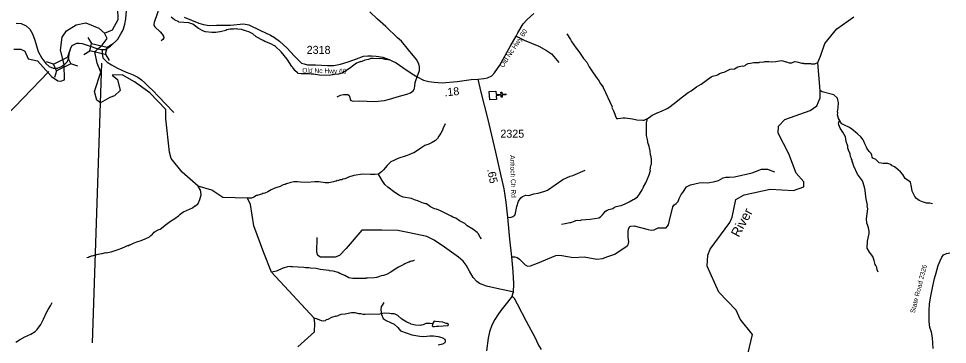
# Model space of a CAD drawing. Extents: x 1248224 to 1454986, y 825081 to 985870.
# Drawn here: x 1394113 to 1408611, y 887454 to 892543 of the extents above; entities that cross this region are included whole.
import ezdxf

# ---------------------------------------------------------------- set-up
doc = ezdxf.new("R2010")
doc.units = 0
for name, color, linetype in [('Exist Cultural Church CELL', 7, 'Continuous'), ('Exist Hydrographic Creek Single Shore', 7, 'Continuous'), ('Exist Hydrographic Creek Single Shore Label', 7, 'Continuous'), ('Exist Hydrographic Misc Water Feature', 7, 'Continuous'), ('Exist Road Non-System Type 51', 7, 'Continuous'), ('Exist Road Secondary Mileage Hundredths English Label', 7, 'Continuous'), ('Exist Road Secondary Structure Standard Bridge CELL', 7, 'Continuous'), ('Exist Road Secondary Structure Standard Bridge Number Label', 7, 'Continuous'), ('Exist Road Secondary Type 51 Attributed', 7, 'Continuous'), ('Exist Road Secondary Type 51 Label', 7, 'Continuous'), ('Exist Road Secondary Type 51 Number Label', 7, 'Continuous')]:
    doc.layers.add(name, color=color, linetype=linetype)

msp = doc.modelspace()

# ---------------------------------------------------------------- linework, layer by layer
at = {"layer": 'Exist Cultural Church CELL'}
msp.add_lwpolyline([(1401562, 891412), (1401567, 891355), (1401643, 891363), (1401640, 891394), (1401656, 891396), (1401659, 891364), (1401719, 891370), (1401720, 891354), (1401660, 891348), (1401663, 891316), (1401647, 891315), (1401644, 891347), (1401569, 891339), (1401574, 891282), (1401468, 891272), (1401456, 891402)], close=True, dxfattribs=at)
at = {"layer": 'Exist Hydrographic Creek Single Shore'}
for points in [[(1395454, 892315), (1395580, 892368), (1395667, 892527), (1395640, 893425), (1395684, 893735), (1395779, 893923), (1395792, 894557), (1395873, 894808), (1395915, 894856), (1396116, 894875), (1396177, 894992), (1396196, 895100), (1396265, 895217), (1396374, 895287), (1396461, 895420), (1396467, 895712), (1396406, 895979), (1396433, 896087), (1396300, 896323), (1396221, 896340), (1396090, 896445), (1396059, 896554), (1395994, 896637), (1395879, 896700)], [(1405498, 887303), (1405571, 887610), (1405376, 887847), (1405312, 887990), (1405042, 888271), (1404859, 888675), (1404871, 888849), (1404906, 888940), (1405215, 889361), (1405250, 889442), (1405306, 889716), (1405441, 889789), (1405843, 889880), (1406210, 889856), (1406369, 889918), (1406371, 889994), (1406249, 890131), (1406138, 890432), (1405970, 890754), (1405972, 890862), (1406074, 890968), (1406469, 891108), (1406571, 891181), (1406623, 891305), (1406624, 891417), (1406589, 891858), (1406628, 891955), (1406699, 892154), (1406887, 892383), (1407150, 892572)], [(1394040, 892067), (1394148, 892064), (1394210, 892036), (1394265, 891915), (1394406, 891884), (1394628, 891637), (1394723, 891571), (1394772, 891566), (1394828, 891584), (1394825, 891824), (1394767, 892048), (1394792, 892255), (1394860, 892351), (1395010, 892443), (1395165, 892478), (1395364, 892392), (1395454, 892315)], [(1395348, 892072), (1395418, 892128), (1395497, 892232), (1395454, 892315)], [(1398473, 887415), (1398734, 887649), (1398737, 887784), (1398725, 887863), (1398061, 888582), (1397943, 888883), (1397784, 889306), (1397733, 889639), (1397688, 889739), (1397302, 889750), (1397129, 889861), (1396916, 889927), (1396668, 890146), (1396497, 890357), (1396466, 890459), (1396410, 890976), (1396411, 891124), (1396164, 891382), (1395924, 891556), (1395731, 891665), (1395572, 891662), (1395655, 891593), (1395699, 891422), (1395612, 891338), (1395535, 891309), (1395394, 891229), (1395335, 891269), (1395298, 891405), (1395397, 891705), (1395340, 891846), (1395303, 892026), (1395348, 892072)]]:
    msp.add_lwpolyline(points, dxfattribs=at)
at = {"layer": 'Exist Hydrographic Misc Water Feature'}
for points in [[(1399907, 891892), (1399875, 891897), (1399851, 891905), (1399835, 891906), (1399828, 891910), (1399812, 891910), (1399804, 891915), (1399650, 891922), (1399612, 891919), (1399575, 891906), (1399519, 891893), (1399516, 891895), (1399459, 891870), (1399453, 891871), (1399390, 891848), (1399323, 891801), (1399301, 891780), (1399260, 891751), (1399163, 891693), (1399106, 891674), (1399028, 891672), (1399022, 891670), (1399018, 891664), (1399006, 891664), (1398962, 891653), (1398810, 891661), (1398750, 891672), (1398742, 891670), (1398718, 891675), (1398678, 891676), (1398654, 891680), (1398526, 891679), (1398479, 891688), (1398467, 891694), (1398425, 891733), (1398408, 891759), (1398400, 891766), (1398395, 891778), (1398379, 891794), (1398307, 891908), (1398257, 891965), (1398210, 892026), (1398124, 892108), (1398108, 892120), (1398052, 892149), (1397957, 892187), (1397932, 892202), (1397823, 892258), (1397768, 892307), (1397705, 892337), (1397673, 892345), (1397657, 892354), (1397593, 892371), (1397537, 892376), (1397522, 892381), (1397506, 892379), (1397487, 892381), (1397465, 892378), (1397416, 892379), (1397363, 892366), (1397349, 892358), (1397260, 892334), (1397256, 892337), (1397192, 892328), (1397128, 892325), (1397032, 892335), (1397001, 892344), (1396922, 892386), (1396835, 892454), (1396803, 892468), (1396772, 892477), (1396616, 892489), (1396612, 892494), (1396548, 892522), (1396497, 892565)], [(1402672, 892307), (1402726, 892218), (1402742, 892186), (1402817, 892080), (1402858, 892031), (1402932, 891918), (1402983, 891860), (1403017, 891788), (1403079, 891696), (1403145, 891609), (1403176, 891564), (1403188, 891542), (1403238, 891471), (1403237, 891468), (1403376, 891164), (1403375, 891156), (1403398, 891100), (1403421, 891051), (1403432, 891019), (1403438, 890991), (1403444, 890985), (1403468, 890982), (1403548, 890992), (1403580, 890992), (1403698, 890978), (1403763, 890960), (1403855, 890956), (1403879, 890957), (1403929, 890984)], [(1403929, 890984), (1403956, 890999), (1404005, 891034), (1404037, 891052), (1404078, 891069), (1404086, 891069), (1404134, 891092), (1404150, 891095), (1404239, 891137), (1404264, 891153), (1404353, 891221), (1404475, 891322), (1404565, 891388), (1404613, 891417), (1404695, 891475), (1404767, 891517), (1404922, 891634), (1404946, 891645), (1405011, 891660), (1405035, 891671), (1405051, 891685), (1405100, 891702), (1405124, 891705), (1405221, 891751), (1405285, 891758), (1405341, 891788), (1405406, 891803), (1405430, 891802), (1405454, 891812), (1405470, 891826), (1405503, 891841), (1405535, 891848), (1405591, 891855), (1405671, 891857), (1405679, 891861), (1405751, 891867), (1405759, 891871), (1405823, 891872), (1405871, 891869), (1405935, 891871), (1406016, 891889), (1406042, 891885), (1406091, 891868), (1406099, 891868), (1406123, 891855), (1406143, 891851), (1406167, 891850), (1406183, 891854), (1406223, 891873), (1406263, 891868), (1406339, 891846), (1406363, 891846), (1406371, 891842), (1406475, 891843), (1406483, 891839), (1406539, 891838), (1406589, 891858)], [(1406930, 890952), (1406912, 890982), (1406912, 890990), (1406905, 891006), (1406897, 891039), (1406898, 891071), (1406894, 891087), (1406908, 891150), (1406906, 891155), (1406909, 891230), (1406895, 891302), (1406840, 891350), (1406816, 891360), (1406657, 891400), (1406641, 891408), (1406633, 891408), (1406624, 891417)], [(1402588, 889335), (1402644, 889342), (1402716, 889360), (1402732, 889360), (1402789, 889378), (1402813, 889390), (1402837, 889393), (1402877, 889392), (1402901, 889400), (1403034, 889413), (1403170, 889434), (1403194, 889447), (1403225, 889477), (1403252, 889510), (1403276, 889533), (1403301, 889551), (1403325, 889562), (1403389, 889579), (1403414, 889596), (1403438, 889608), (1403514, 889626), (1403518, 889624), (1403583, 889649), (1403643, 889679), (1403704, 889716), (1403720, 889721), (1403775, 889760), (1403806, 889800), (1403844, 889871), (1403868, 889910), (1403869, 889918), (1403902, 889977), (1403957, 890104), (1403974, 890172), (1403973, 890178), (1403984, 890247), (1403992, 890271), (1403990, 890359), (1403986, 890367), (1403987, 890383), (1403979, 890415), (1403973, 890479), (1403958, 890544), (1403951, 890560), (1403951, 890568), (1403945, 890582), (1403939, 890584), (1403929, 890653), (1403914, 890717), (1403912, 890913), (1403929, 890984)], [(1407532, 888582), (1407513, 888622), (1407509, 888654), (1407494, 888687), (1407483, 888703), (1407468, 888767), (1407449, 888828), (1407394, 888895), (1407360, 888958), (1407366, 889067), (1407389, 889185), (1407390, 889225), (1407379, 889273), (1407368, 889305), (1407368, 889313), (1407355, 889350), (1407350, 889418), (1407367, 889571), (1407360, 889621), (1407363, 889629), (1407341, 889726), (1407330, 889806), (1407328, 889862), (1407317, 889910), (1407283, 890007), (1407205, 890116), (1407148, 890237), (1407141, 890270), (1407133, 890286), (1407133, 890294), (1407125, 890310), (1407122, 890334), (1407114, 890350), (1407114, 890358), (1407099, 890390), (1407092, 890431), (1407069, 890487), (1407069, 890495), (1407064, 890507), (1407058, 890511), (1407055, 890551), (1407031, 890624), (1407018, 890696), (1406979, 890769), (1406937, 890834), (1406914, 890882), (1406913, 890914), (1406915, 890926), (1406930, 890952)], [(1408379, 889649), (1408339, 889658), (1408283, 889663), (1408220, 889682), (1408172, 889703), (1408127, 889732), (1408102, 889767), (1408059, 889846), (1408049, 889918), (1408034, 889986), (1407952, 890048), (1407915, 890109), (1407878, 890151), (1407807, 890211), (1407784, 890227), (1407740, 890250), (1407736, 890257), (1407682, 890279), (1407609, 890279), (1407545, 890289), (1407494, 890340), (1407449, 890365), (1407439, 890379), (1407432, 890411), (1407420, 890435), (1407387, 890468), (1407354, 890517), (1407350, 890533), (1407324, 890589), (1407308, 890630), (1407297, 890648), (1407258, 890695), (1407208, 890744), (1407120, 890816), (1407081, 890841), (1406994, 890882), (1406964, 890901), (1406943, 890926), (1406930, 890952)], [(1400770, 890898), (1400761, 890874), (1400740, 890835), (1400732, 890803), (1400706, 890755), (1400671, 890708), (1400651, 890673), (1400620, 890641), (1400571, 890610), (1400519, 890584), (1400454, 890559), (1400389, 890519), (1400308, 890460), (1400284, 890449), (1400276, 890449), (1400203, 890415), (1400179, 890407), (1400146, 890392), (1400050, 890362), (1399925, 890305), (1399866, 890251), (1399808, 890180), (1399777, 890148), (1399731, 890113)], [(1399731, 890113), (1399672, 890107), (1399664, 890109), (1399608, 890106), (1399488, 890111), (1399344, 890090), (1399263, 890064), (1399260, 890065), (1399219, 890046)], [(1401339, 889102), (1401319, 889127), (1401286, 889188), (1401273, 889204), (1401202, 889253), (1401113, 889307), (1401076, 889344), (1400996, 889384), (1400937, 889427), (1400890, 889444), (1400866, 889459), (1400700, 889540), (1400637, 889566), (1400605, 889574), (1400541, 889604), (1400478, 889649), (1400471, 889648), (1400411, 889667), (1400347, 889696), (1400308, 889705), (1400292, 889715), (1400244, 889734), (1400117, 889753), (1400061, 889782), (1399986, 889828), (1399876, 889910), (1399831, 889951), (1399786, 890016), (1399731, 890113)], [(1395180, 888813), (1395204, 888818), (1395220, 888826), (1395228, 888826), (1395252, 888837), (1395260, 888837), (1395355, 888863), (1395409, 888873), (1395416, 888872), (1395477, 888888), (1395482, 888887), (1395558, 888902), (1395618, 888921), (1395683, 888943), (1395707, 888955), (1395723, 888958), (1395747, 888970), (1395763, 888974), (1395812, 888997), (1395820, 888996), (1395844, 889008), (1395852, 889008), (1395905, 889034), (1395959, 889056), (1396026, 889076), (1396090, 889102), (1396155, 889137), (1396179, 889154), (1396202, 889176), (1396228, 889207), (1396245, 889219), (1396293, 889242), (1396325, 889253), (1396423, 889335), (1396486, 889381), (1396553, 889420), (1396610, 889461), (1396630, 889484), (1396663, 889509), (1396687, 889525), (1396825, 889588), (1396865, 889617), (1396873, 889617), (1396914, 889656), (1396944, 889719), (1396963, 889793), (1396960, 889839), (1396955, 889863), (1396916, 889927)], [(1399219, 890046), (1399207, 890041), (1399175, 890034), (1399158, 890026), (1399126, 890023), (1399094, 890011), (1399086, 890012), (1399070, 890004), (1399046, 890000), (1399030, 889993), (1398953, 889979), (1398897, 889980), (1398802, 889994), (1398736, 889995), (1398618, 889984), (1398514, 889988), (1398466, 889995), (1398410, 889995), (1398362, 889984), (1398297, 889961), (1398289, 889961), (1398273, 889954), (1398241, 889946), (1398198, 889923), (1398144, 889904), (1398112, 889897), (1398055, 889870), (1398006, 889840), (1397958, 889817), (1397926, 889809), (1397909, 889802), (1397885, 889798), (1397837, 889779), (1397829, 889780), (1397786, 889756), (1397748, 889741), (1397732, 889738), (1397688, 889739)], [(1400295, 888766), (1400287, 888766), (1400255, 888755), (1400247, 888755), (1400231, 888747), (1400223, 888747), (1400207, 888740), (1400199, 888740), (1400142, 888713), (1400126, 888701), (1400045, 888659), (1399992, 888628), (1399924, 888583), (1399858, 888547), (1399810, 888529), (1399770, 888525), (1399722, 888507), (1399714, 888507), (1399697, 888499), (1399665, 888492), (1399559, 888490), (1399531, 888487), (1399528, 888484), (1399401, 888486), (1399328, 888482), (1399269, 888496), (1399206, 888530), (1399198, 888530), (1399143, 888559), (1399127, 888564), (1399103, 888576), (1399023, 888598), (1398968, 888603), (1398960, 888607), (1398819, 888627), (1398760, 888640), (1398668, 888646), (1398644, 888650), (1398589, 888651), (1398565, 888656), (1398389, 888664), (1398365, 888668), (1398363, 888672), (1398309, 888665), (1398244, 888647), (1398240, 888648), (1398139, 888599), (1398061, 888582)], [(1400572, 887776), (1400534, 887783), (1400492, 887782), (1400470, 887779), (1400429, 887763), (1400397, 887756), (1400381, 887748), (1400307, 887753), (1400238, 887772), (1400234, 887776), (1400174, 887801), (1400095, 887851), (1400032, 887904), (1399993, 887929), (1399977, 887933), (1399929, 887934), (1399905, 887939), (1399825, 887941), (1399797, 887937), (1399791, 887935), (1399733, 887923), (1399597, 887926), (1399521, 887921), (1399489, 887924), (1399457, 887933), (1399425, 887933), (1399369, 887947), (1399311, 887948), (1399281, 887945), (1399209, 887926), (1399141, 887920), (1399068, 887893), (1399064, 887895), (1398996, 887875), (1398939, 887844), (1398915, 887837), (1398897, 887825), (1398874, 887818), (1398843, 887822), (1398779, 887848), (1398725, 887863)], [(1400572, 887776), (1400575, 887760), (1400571, 887744), (1400573, 887738), (1400581, 887732), (1400605, 887732), (1400635, 887739), (1400667, 887742), (1400813, 887749), (1400825, 887757), (1400823, 887767), (1400802, 887781), (1400786, 887783), (1400734, 887801), (1400623, 887815), (1400599, 887816), (1400572, 887776)]]:
    msp.add_lwpolyline(points, dxfattribs=at)
at = {"layer": 'Exist Road Non-System Type 51'}
for points in [[(1396311, 892755), (1396281, 892631), (1396230, 892480), (1396223, 892454), (1396225, 892433), (1396239, 892415), (1396321, 892334), (1396356, 892299), (1396376, 892271), (1396381, 892243), (1396366, 892216), (1396341, 892198)], [(1401879, 892271), (1402003, 892207), (1402235, 892111), (1402352, 892046), (1402430, 891992), (1402469, 891950), (1402547, 891858)], [(1395417, 892066), (1395418, 891998), (1395426, 891931), (1395493, 891864), (1395562, 891820), (1395659, 891771), (1395794, 891704), (1395847, 891684), (1395899, 891667), (1395972, 891630), (1396030, 891587), (1396085, 891540), (1396142, 891484), (1396214, 891415), (1396294, 891333), (1396535, 891078)], [(1399087, 891320), (1399138, 891346), (1399185, 891358), (1399218, 891355), (1399251, 891355), (1399274, 891341), (1399284, 891313), (1399286, 891280), (1399298, 891264), (1399335, 891255), (1399436, 891257), (1399673, 891250), (1399822, 891262), (1399902, 891285), (1400057, 891330), (1400174, 891365), (1400228, 891386), (1400272, 891414), (1400289, 891437), (1400291, 891456), (1400298, 891489), (1400305, 891545), (1400314, 891578), (1400335, 891634)], [(1401747, 889442), (1401790, 889438), (1401830, 889452), (1401858, 889471), (1401870, 889503), (1401889, 889607), (1401917, 889691), (1401952, 889743), (1401980, 889766), (1402032, 889787), (1402078, 889782), (1402153, 889808), (1402224, 889815), (1402329, 889846), (1402369, 889862), (1402610, 890029), (1402720, 890080), (1402765, 890090), (1402959, 890176)], [(1403941, 889248), (1403989, 889241), (1404036, 889246), (1404097, 889273), (1404131, 889277), (1404187, 889275), (1404219, 889275), (1404239, 889295), (1404258, 889324), (1404275, 889388), (1404327, 889603), (1404343, 889629), (1404375, 889656), (1404409, 889685), (1404426, 889734), (1404453, 889795), (1404483, 889827), (1404539, 889918), (1404602, 889947), (1404735, 889976), (1404798, 889981), (1404871, 889979), (1404979, 890001), (1405040, 890016), (1405109, 890055), (1405150, 890065), (1405209, 890065), (1405285, 890072), (1405564, 890135), (1405710, 890189), (1405803, 890194), (1405913, 890152)], [(1401839, 888273), (1401804, 888283), (1401624, 888315), (1401416, 888364), (1401305, 888408), (1401264, 888438), (1401208, 888500), (1401150, 888600), (1401100, 888690), (1401053, 888754), (1400979, 888817), (1400760, 888974), (1400598, 889085), (1400483, 889142), (1400215, 889195), (1400035, 889235), (1399781, 889239), (1399600, 889239), (1399470, 889239), (1399225, 888955), (1399121, 888844), (1399056, 888816), (1398823, 888816), (1398786, 888841), (1398770, 888894), (1398772, 889123)], [(1403626, 889008), (1403638, 889055), (1403628, 889128), (1403626, 889214), (1403633, 889258), (1403653, 889297), (1403670, 889299), (1403721, 889304), (1403941, 889248)], [(1401811, 888825), (1401860, 888820), (1401896, 888812), (1401931, 888788), (1402019, 888700), (1402058, 888675), (1402104, 888680), (1402212, 888724), (1402501, 888844), (1402537, 888847), (1402594, 888842), (1402767, 888812), (1402941, 888822), (1403139, 888788), (1403229, 888795), (1403308, 888827), (1403418, 888866), (1403611, 888993), (1403626, 889008)], [(1399814, 888107), (1399775, 888042), (1399768, 887996), (1399777, 887920), (1399803, 887860), (1399851, 887827), (1399918, 887797), (1399974, 887769), (1400032, 887718), (1400076, 887665), (1400253, 887603), (1400376, 887582), (1400436, 887577), (1400533, 887587), (1400591, 887589), (1400662, 887577), (1400720, 887564), (1400764, 887538), (1400771, 887513), (1400764, 887478), (1400732, 887457), (1400660, 887443)]]:
    msp.add_lwpolyline(points, dxfattribs=at)
at = {"layer": 'Exist Road Secondary Structure Standard Bridge CELL'}
for p, q in [((1395192, 892250), (1395252, 892153)), ((1395493, 892096), (1395589, 892155)), ((1394915, 892048), (1394878, 891941)), ((1395129, 891981), (1395225, 892041)), ((1395467, 891985), (1395526, 891889)), ((1394657, 891829), (1394550, 891866)), ((1395037, 891801), (1394929, 891837)), ((1394707, 891728), (1394671, 891621))]:
    msp.add_line(p, q, dxfattribs=at)
for points in [[(1395252, 892153), (1395493, 892096), (1395466, 891983), (1395225, 892041)], [(1394929, 891837), (1394707, 891727), (1394656, 891831), (1394878, 891941)]]:
    msp.add_lwpolyline(points, close=True, dxfattribs=at)
at = {"layer": 'Exist Road Secondary Structure Standard Bridge Number Label'}
for p, q in [((1395407, 891846), (1395261, 887479)), ((1394586, 891716), (1391605, 888626))]:
    msp.add_line(p, q, dxfattribs=at)
at = {"layer": 'Exist Road Secondary Type 51 Attributed'}
for points in [[(1395348, 892072), (1395398, 892062), (1395463, 892061), (1395548, 892113), (1395663, 892223), (1395708, 892306), (1395737, 892349), (1395749, 892382), (1395771, 892458), (1395785, 892540), (1395797, 892671)], [(1396699, 892567), (1396928, 892472), (1397001, 892451), (1397087, 892437), (1397203, 892439), (1397421, 892440), (1397623, 892459), (1397708, 892448), (1397887, 892359), (1398046, 892282), (1398108, 892248), (1398188, 892190), (1398304, 892081), (1398417, 891959), (1398490, 891882), (1398531, 891849), (1398570, 891837), (1398623, 891823), (1398746, 891821), (1398937, 891809), (1399035, 891812), (1399137, 891832), (1399259, 891870), (1399388, 891915), (1399498, 891958), (1399564, 891963), (1399619, 891961), (1399692, 891958), (1399799, 891941), (1399896, 891905), (1399929, 891886), (1400009, 891850), (1400162, 891744), (1400280, 891666), (1400335, 891634)], [(1400335, 891634), (1400373, 891734), (1400373, 891790), (1400361, 891837), (1400324, 891903), (1400201, 892056), (1400088, 892188), (1400027, 892242), (1399846, 892419), (1399717, 892536), (1399597, 892646)], [(1401286, 891595), (1401374, 891605), (1401433, 891617), (1401499, 891647), (1401539, 891695), (1401626, 891815), (1401785, 892107), (1401879, 892271), (1401905, 892322), (1401990, 892463), (1402051, 892527), (1402157, 892623)], [(1394074, 892473), (1394152, 892467), (1394232, 892431), (1394286, 892379), (1394328, 892307)], [(1394328, 892307), (1394364, 892208), (1394416, 892031), (1394474, 891924), (1394536, 891843), (1394592, 891797), (1394653, 891771), (1394719, 891769), (1394783, 891795), (1394825, 891824)], [(1394825, 891824), (1394840, 891837), (1394877, 891873), (1394896, 891929), (1394904, 891996), (1394931, 892085), (1394951, 892121), (1394989, 892146), (1395023, 892157), (1395059, 892161), (1395105, 892154), (1395247, 892105), (1395319, 892081), (1395348, 892072)], [(1400335, 891634), (1400432, 891583), (1400514, 891562), (1400601, 891550), (1400727, 891538), (1400958, 891561), (1401178, 891593), (1401286, 891595)], [(1401815, 888210), (1401830, 888244), (1401839, 888273), (1401844, 888403), (1401832, 888595), (1401811, 888825), (1401780, 889097), (1401747, 889442), (1401721, 889674), (1401690, 889885), (1401648, 890086), (1401561, 890458), (1401438, 890986), (1401332, 891392), (1401286, 891595)], [(1408389, 887391), (1408382, 887473), (1408378, 887559), (1408362, 887644), (1408339, 887718), (1408326, 887810), (1408324, 887896), (1408324, 887989), (1408332, 888081), (1408349, 888181), (1408385, 888362), (1408410, 888482), (1408437, 888572), (1408469, 888688), (1408496, 888758), (1408525, 888815), (1408552, 888853), (1408596, 888872), (1408647, 888887)], [(1401815, 888210), (1401743, 888112), (1401638, 887984), (1401592, 887919), (1401546, 887843), (1401500, 887755), (1401464, 887652), (1401441, 887551), (1401418, 887357)], [(1402276, 887374), (1402221, 887461), (1402179, 887550), (1402040, 887815), (1401898, 888083), (1401854, 888174), (1401815, 888210)], [(1394069, 887489), (1394125, 887528), (1394211, 887572), (1394306, 887617), (1394374, 887657), (1394404, 887686), (1394462, 887767), (1394502, 887851), (1394551, 887952), (1394575, 887999), (1394609, 888059), (1394635, 888109)]]:
    msp.add_lwpolyline(points, dxfattribs=at)

# ---------------------------------------------------------------- texts
at = {"layer": 'Exist Hydrographic Creek Single Shore Label'}
msp.add_text('River', height=150, rotation=61.5652, dxfattribs=at).set_placement((1405355, 889117))
at = {"layer": 'Exist Road Secondary Mileage Hundredths English Label'}
for s, rotation, p in [('.18', 5.831, (1400766, 891327)), ('.65', 281.9473, (1401425, 890186))]:
    msp.add_text(s, height=125, rotation=rotation, dxfattribs=at).set_placement(p)
at = {"layer": 'Exist Road Secondary Type 51 Label'}
for s, rotation, p in [('Old Nc Hwy 60', 56.5892, (1401678, 891771)), ('Old Nc Hwy 60', 358.7125, (1398540, 891698)), ('Antioch Ch Rd', 271.7809, (1401784, 890410)), ('State Road 2326', 75.6694, (1408100, 887936))]:
    msp.add_text(s, height=75, rotation=rotation, dxfattribs=at).set_placement(p)
at = {"layer": 'Exist Road Secondary Type 51 Number Label'}
for s, p in [('2318', (1398610, 891992)), ('2325', (1401633, 890683))]:
    msp.add_text(s, height=125, dxfattribs=at).set_placement(p)

doc.saveas('drawing.dxf')
